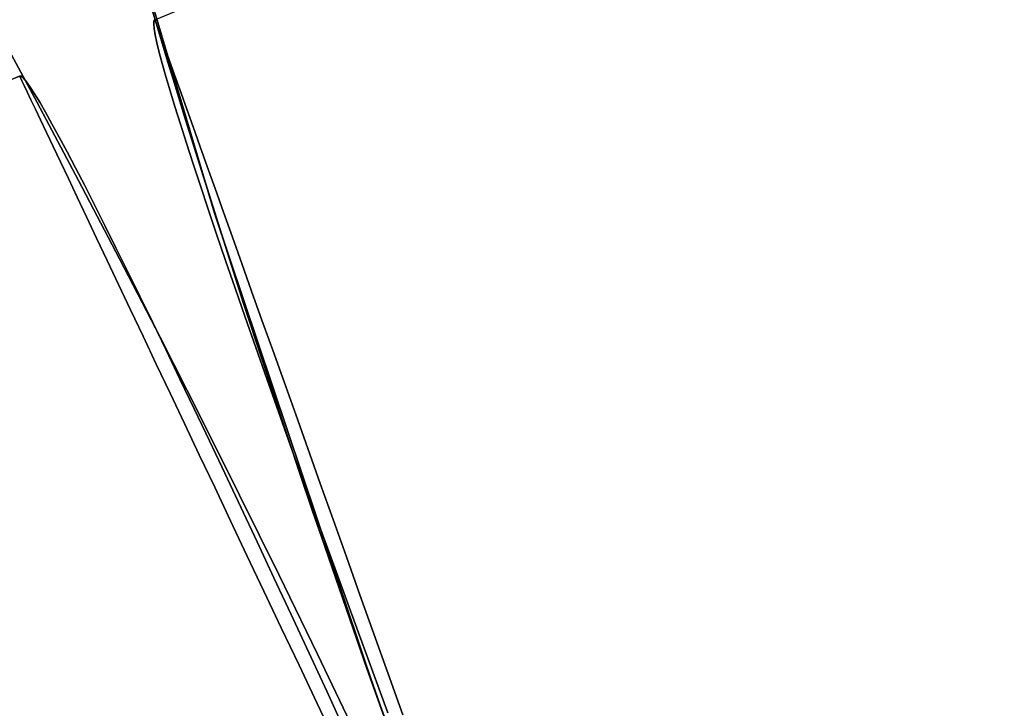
# Model space of a CAD drawing. Extents: x -3378 to 3007, y -425 to 173.
# Tile 296 of 396: x 1526.659 to 1527.671, y -272.627 to -271.919. Entities that reach past the tile are written whole.
import ezdxf

# ---------------------------------------------------------------- set-up
doc = ezdxf.new("R2010")
doc.units = 0
doc.layers.add('PREDEFINITO', color=7, linetype='CONTINUOUS')

msp = doc.modelspace()

# ---------------------------------------------------------------- linework, layer by layer
at = {"layer": 'PREDEFINITO'}
for p, q in [((1526.7978, -271.9191, 2795.6246), (1559.0641, -258.554, 2795.6246)), ((1526.7115, -271.6214, 2115), (1526.8591, -272.1178, 2115)), ((1526.8591, -272.1178, 2590), (1526.7115, -271.6214, 2590)), ((1526.7115, -271.6214, 2352.5), (1526.8591, -272.1178, 2352.5)), ((1526.7423, -271.7303, 3064.9038), (1526.8109, -271.9623, 3064.9292)), ((1526.7723, -271.8335, 2564.2424), (1526.8292, -272.0221, 2564.2052)), ((1526.8292, -272.0221, 2579.9609), (1526.7723, -271.8335, 2579.9237)), ((1526.7723, -271.8335, 2140.1594), (1526.8292, -272.0221, 2140.1222)), ((1526.8292, -272.0221, 2155.8778), (1526.7723, -271.8335, 2155.8406)), ((1526.7723, -271.8335, 2988.3255), (1526.8292, -272.0221, 2988.2883)), ((1526.8292, -272.0221, 3004.044), (1526.7723, -271.8335, 3004.0068)), ((1526.7969, -271.9205, 2125.0524), (1526.7967, -271.9235, 2125.1047)), ((1526.7967, -271.9235, 2124.8953), (1526.7969, -271.9205, 2124.9476)), ((1526.7967, -271.9235, 2125.1047), (1526.7971, -271.9283, 2125.1568)), ((1526.7971, -271.9283, 2124.8432), (1526.7967, -271.9235, 2124.8953)), ((1526.7978, -271.9191, 2125), (1526.7969, -271.9205, 2125.0524)), ((1526.7969, -271.9205, 2124.9476), (1526.7978, -271.9191, 2125)), ((1526.7985, -271.921, 2348.4638), (1526.7979, -271.9193, 2348.5156)), ((1526.7979, -271.9193, 2348.5156), (1526.7979, -271.9193, 2348.5674)), ((1526.7979, -271.9193, 2348.5674), (1526.7985, -271.921, 2348.6192)), ((1526.7985, -271.921, 2795.7023), (1526.7979, -271.9193, 2795.6505)), ((1526.7979, -271.9193, 2795.6505), (1526.7979, -271.9193, 2795.5987)), ((1526.7979, -271.9193, 2795.5987), (1526.7985, -271.921, 2795.5469)), ((1526.7997, -271.9244, 2348.4121), (1526.7985, -271.921, 2348.4638)), ((1526.7985, -271.921, 2348.6192), (1526.7997, -271.9244, 2348.6709)), ((1526.7997, -271.9244, 2795.754), (1526.7985, -271.921, 2795.7023)), ((1526.7985, -271.921, 2795.5469), (1526.7997, -271.9244, 2795.4952)), ((1526.8015, -271.9294, 2348.3606), (1526.7997, -271.9244, 2348.4121)), ((1526.7997, -271.9244, 2348.6709), (1526.8015, -271.9294, 2348.7225)), ((1526.8015, -271.9294, 2795.8056), (1526.7997, -271.9244, 2795.754)), ((1526.7997, -271.9244, 2795.4952), (1526.8015, -271.9294, 2795.4437)), ((1526.7971, -271.9283, 2125.1568), (1526.7982, -271.9348, 2125.2088)), ((1526.7982, -271.9348, 2124.7912), (1526.7971, -271.9283, 2124.8432)), ((1526.8039, -271.9362, 2348.3093), (1526.8015, -271.9294, 2348.3606)), ((1526.8015, -271.9294, 2348.7225), (1526.8039, -271.9362, 2348.7738)), ((1526.8039, -271.9362, 2795.8569), (1526.8015, -271.9294, 2795.8056)), ((1526.8015, -271.9294, 2795.4437), (1526.8039, -271.9362, 2795.3923)), ((1526.7982, -271.9348, 2125.2088), (1526.8, -271.9429, 2125.2605)), ((1526.8, -271.9429, 2124.7395), (1526.7982, -271.9348, 2124.7912)), ((1526.8, -271.9429, 2125.2605), (1526.8024, -271.9527, 2125.3119)), ((1526.8024, -271.9527, 2124.6881), (1526.8, -271.9429, 2124.7395)), ((1526.8069, -271.9445, 2348.2582), (1526.8039, -271.9362, 2348.3093)), ((1526.8039, -271.9362, 2348.7738), (1526.8069, -271.9445, 2348.8249)), ((1526.8069, -271.9445, 2795.9079), (1526.8039, -271.9362, 2795.8569)), ((1526.8039, -271.9362, 2795.3923), (1526.8069, -271.9445, 2795.3413)), ((1526.8105, -271.9546, 2348.2075), (1526.8069, -271.9445, 2348.2582)), ((1526.8069, -271.9445, 2348.8249), (1526.8105, -271.9546, 2348.8756)), ((1526.8105, -271.9546, 2795.9586), (1526.8069, -271.9445, 2795.9079)), ((1526.8069, -271.9445, 2795.3413), (1526.8105, -271.9546, 2795.2906)), ((1526.8024, -271.9527, 2125.3119), (1526.8054, -271.9642, 2125.3629)), ((1526.8054, -271.9642, 2124.6371), (1526.8024, -271.9527, 2124.6881)), ((1526.8146, -271.9663, 2348.1572), (1526.8105, -271.9546, 2348.2075)), ((1526.8105, -271.9546, 2348.8756), (1526.8146, -271.9663, 2348.9259)), ((1526.8146, -271.9663, 2796.009), (1526.8105, -271.9546, 2795.9586)), ((1526.8105, -271.9546, 2795.2906), (1526.8146, -271.9663, 2795.2402)), ((1526.8054, -271.9642, 2125.3629), (1526.8091, -271.9774, 2125.4135)), ((1526.8091, -271.9774, 2124.5865), (1526.8054, -271.9642, 2124.6371)), ((1526.8109, -271.9623, 3064.9292), (1526.8834, -272.1936, 3064.9508)), ((1526.8194, -271.9796, 2348.1073), (1526.8146, -271.9663, 2348.1572)), ((1526.8146, -271.9663, 2348.9259), (1526.8194, -271.9796, 2348.9758)), ((1526.8194, -271.9796, 2796.0588), (1526.8146, -271.9663, 2796.009)), ((1526.8146, -271.9663, 2795.2402), (1526.8194, -271.9796, 2795.1904)), ((1512.8701, -277.6884, 2061.4585), (1526.6588, -271.977, 2061.4585)), ((1512.8701, -277.6884, 1837.9169), (1526.6588, -271.977, 1837.9169)), ((1512.8701, -277.6884, 1614.3754), (1526.6588, -271.977, 1614.3754)), ((1526.6588, -271.977, 1390.8339), (1512.8701, -277.6884, 1390.8339)), ((1526.6588, -271.977, 2061.4585), (1526.6604, -271.9773, 2061.5108)), ((1526.6604, -271.9773, 2061.4061), (1526.6588, -271.977, 2061.4585)), ((1526.6588, -271.977, 1837.9169), (1526.6604, -271.9773, 1837.9693)), ((1526.6604, -271.9773, 1837.8646), (1526.6588, -271.977, 1837.9169)), ((1526.6588, -271.977, 1614.3754), (1526.6604, -271.9773, 1614.323)), ((1526.6604, -271.9773, 1614.4278), (1526.6588, -271.977, 1614.3754)), ((1526.6597, -271.9788, 2284.9223), (1526.6589, -271.9772, 2284.9741)), ((1526.6589, -271.9772, 2284.9741), (1526.6589, -271.9772, 2285.0259)), ((1526.6589, -271.9772, 2285.0259), (1526.6597, -271.9788, 2285.0777)), ((1526.6597, -271.9788, 1390.9116), (1526.6589, -271.9772, 1390.8598)), ((1526.6589, -271.9772, 1390.8598), (1526.6589, -271.9772, 1390.8079)), ((1526.6589, -271.9772, 1390.8079), (1526.6597, -271.9788, 1390.7562)), ((1526.6612, -271.982, 2284.8706), (1526.6597, -271.9788, 2284.9223)), ((1526.6597, -271.9788, 2285.0777), (1526.6612, -271.982, 2285.1294)), ((1526.6612, -271.982, 1390.9633), (1526.6597, -271.9788, 1390.9116)), ((1526.6597, -271.9788, 1390.7562), (1526.6612, -271.982, 1390.7045)), ((1526.6604, -271.9773, 2061.5108), (1526.6628, -271.9793, 2061.5631)), ((1526.6628, -271.9793, 2061.3538), (1526.6604, -271.9773, 2061.4061)), ((1526.6604, -271.9773, 1837.9693), (1526.6628, -271.9793, 1838.0216)), ((1526.6628, -271.9793, 1837.8123), (1526.6604, -271.9773, 1837.8646)), ((1526.6604, -271.9773, 1614.323), (1526.6628, -271.9793, 1614.2707)), ((1526.6628, -271.9793, 1614.48), (1526.6604, -271.9773, 1614.4278)), ((1526.6635, -271.9869, 2284.8191), (1526.6612, -271.982, 2284.8706)), ((1526.6612, -271.982, 2285.1294), (1526.6635, -271.9869, 2285.1809)), ((1526.6635, -271.9869, 1391.0148), (1526.6612, -271.982, 1390.9633)), ((1526.6612, -271.982, 1390.7045), (1526.6635, -271.9869, 1390.6529)), ((1526.6628, -271.9793, 2061.5631), (1526.6658, -271.983, 2061.6153)), ((1526.6658, -271.983, 2061.3016), (1526.6628, -271.9793, 2061.3538)), ((1526.6628, -271.9793, 1838.0216), (1526.6658, -271.983, 1838.0737)), ((1526.6658, -271.983, 1837.7601), (1526.6628, -271.9793, 1837.8123)), ((1526.6628, -271.9793, 1614.2707), (1526.6658, -271.983, 1614.2186)), ((1526.6658, -271.983, 1614.5322), (1526.6628, -271.9793, 1614.48)), ((1526.6658, -271.983, 2061.6153), (1526.6696, -271.9883, 2061.6673)), ((1526.6696, -271.9883, 2061.2497), (1526.6658, -271.983, 2061.3016)), ((1526.6658, -271.983, 1838.0737), (1526.6696, -271.9883, 1838.1257)), ((1526.6696, -271.9883, 1837.7081), (1526.6658, -271.983, 1837.7601)), ((1526.6658, -271.983, 1614.2186), (1526.6696, -271.9883, 1614.1666)), ((1526.6696, -271.9883, 1614.5842), (1526.6658, -271.983, 1614.5322)), ((1526.8091, -271.9774, 2125.4135), (1526.8135, -271.9921, 2125.4636)), ((1526.8135, -271.9921, 2124.5364), (1526.8091, -271.9774, 2124.5865)), ((1526.8247, -271.9945, 2348.058), (1526.8194, -271.9796, 2348.1073)), ((1526.8194, -271.9796, 2348.9758), (1526.8247, -271.9945, 2349.0251)), ((1526.8247, -271.9945, 2796.1082), (1526.8194, -271.9796, 2796.0588)), ((1526.8194, -271.9796, 2795.1904), (1526.8247, -271.9945, 2795.1411)), ((1526.6666, -271.9933, 2284.7677), (1526.6635, -271.9869, 2284.8191)), ((1526.6635, -271.9869, 2285.1809), (1526.6666, -271.9933, 2285.2323)), ((1526.6666, -271.9933, 1391.0661), (1526.6635, -271.9869, 1391.0148)), ((1526.6635, -271.9869, 1390.6529), (1526.6666, -271.9933, 1390.6016)), ((1526.6704, -272.0014, 2284.7167), (1526.6666, -271.9933, 2284.7677)), ((1526.6666, -271.9933, 2285.2323), (1526.6704, -272.0014, 2285.2833)), ((1526.6704, -272.0014, 1391.1172), (1526.6666, -271.9933, 1391.0661)), ((1526.6666, -271.9933, 1390.6016), (1526.6704, -272.0014, 1390.5505)), ((1526.6696, -271.9883, 2061.6673), (1526.6741, -271.9953, 2061.719)), ((1526.6741, -271.9953, 2061.198), (1526.6696, -271.9883, 2061.2497)), ((1526.6696, -271.9883, 1838.1257), (1526.6741, -271.9953, 1838.1774)), ((1526.6741, -271.9953, 1837.6564), (1526.6696, -271.9883, 1837.7081)), ((1526.6696, -271.9883, 1614.1666), (1526.6741, -271.9953, 1614.1149)), ((1526.6741, -271.9953, 1614.6359), (1526.6696, -271.9883, 1614.5842)), ((1526.6741, -271.9953, 2061.719), (1526.6794, -272.004, 2061.7704)), ((1526.6794, -272.004, 2061.1466), (1526.6741, -271.9953, 2061.198)), ((1526.6741, -271.9953, 1838.1774), (1526.6794, -272.004, 1838.2288)), ((1526.6794, -272.004, 1837.605), (1526.6741, -271.9953, 1837.6564)), ((1526.6741, -271.9953, 1614.1149), (1526.6794, -272.004, 1614.0635)), ((1526.6794, -272.004, 1614.6873), (1526.6741, -271.9953, 1614.6359)), ((1526.8135, -271.9921, 2125.4636), (1526.8184, -272.0085, 2125.5131)), ((1526.8184, -272.0085, 2124.4869), (1526.8135, -271.9921, 2124.5364)), ((1526.8306, -272.0111, 2348.0092), (1526.8247, -271.9945, 2348.058)), ((1526.8247, -271.9945, 2349.0251), (1526.8306, -272.0111, 2349.0738)), ((1526.8306, -272.0111, 2796.1569), (1526.8247, -271.9945, 2796.1082)), ((1526.8247, -271.9945, 2795.1411), (1526.8306, -272.0111, 2795.0923)), ((1526.675, -272.011, 2284.666), (1526.6704, -272.0014, 2284.7167)), ((1526.6704, -272.0014, 2285.2833), (1526.675, -272.011, 2285.334)), ((1526.675, -272.011, 1391.1679), (1526.6704, -272.0014, 1391.1172)), ((1526.6704, -272.0014, 1390.5505), (1526.675, -272.011, 1390.4998)), ((1526.6794, -272.004, 2061.7704), (1526.6854, -272.0142, 2061.8214)), ((1526.6854, -272.0142, 2061.0955), (1526.6794, -272.004, 2061.1466)), ((1526.6794, -272.004, 1838.2288), (1526.6854, -272.0142, 1838.2799)), ((1526.6854, -272.0142, 1837.554), (1526.6794, -272.004, 1837.605)), ((1526.6794, -272.004, 1614.0635), (1526.6854, -272.0142, 1614.0125)), ((1526.6854, -272.0142, 1614.7383), (1526.6794, -272.004, 1614.6873)), ((1526.6803, -272.0222, 2284.6156), (1526.675, -272.011, 2284.666)), ((1526.675, -272.011, 2285.334), (1526.6803, -272.0222, 2285.3844)), ((1526.6803, -272.0222, 1391.2182), (1526.675, -272.011, 1391.1679)), ((1526.675, -272.011, 1390.4998), (1526.6803, -272.0222, 1390.4495)), ((1526.6854, -272.0142, 2061.8214), (1526.692, -272.0261, 2061.872)), ((1526.692, -272.0261, 2061.045), (1526.6854, -272.0142, 2061.0955)), ((1526.6854, -272.0142, 1838.2799), (1526.692, -272.0261, 1838.3304)), ((1526.692, -272.0261, 1837.5034), (1526.6854, -272.0142, 1837.554)), ((1526.6854, -272.0142, 1614.0125), (1526.692, -272.0261, 1613.9619)), ((1526.692, -272.0261, 1614.7889), (1526.6854, -272.0142, 1614.7383)), ((1526.8184, -272.0085, 2125.5131), (1526.824, -272.0265, 2125.562)), ((1526.824, -272.0265, 2124.4381), (1526.8184, -272.0085, 2124.4869)), ((1526.8371, -272.0292, 2347.9611), (1526.8306, -272.0111, 2348.0092)), ((1526.8306, -272.0111, 2349.0738), (1526.8371, -272.0292, 2349.122)), ((1526.8371, -272.0292, 2796.205), (1526.8306, -272.0111, 2796.1569)), ((1526.8306, -272.0111, 2795.0923), (1526.8371, -272.0292, 2795.0442)), ((1526.6864, -272.035, 2284.5658), (1526.6803, -272.0222, 2284.6156)), ((1526.6803, -272.0222, 2285.3844), (1526.6864, -272.035, 2285.4342)), ((1526.6864, -272.035, 1391.2681), (1526.6803, -272.0222, 1391.2182)), ((1526.6803, -272.0222, 1390.4495), (1526.6864, -272.035, 1390.3996)), ((1526.8292, -272.0221, 2564.2052), (1526.8889, -272.2107, 2564.1729)), ((1526.8889, -272.2107, 2579.9932), (1526.8292, -272.0221, 2579.9609)), ((1526.8292, -272.0221, 2140.1222), (1526.8889, -272.2107, 2140.0899)), ((1526.8889, -272.2107, 2155.9101), (1526.8292, -272.0221, 2155.8778)), ((1526.8292, -272.0221, 2988.2883), (1526.8889, -272.2107, 2988.256)), ((1526.8889, -272.2107, 3004.0763), (1526.8292, -272.0221, 3004.044)), ((1526.6931, -272.0493, 2284.5164), (1526.6864, -272.035, 2284.5658)), ((1526.6864, -272.035, 2285.4342), (1526.6931, -272.0493, 2285.4836)), ((1526.6931, -272.0493, 1391.3174), (1526.6864, -272.035, 1391.2681)), ((1526.6864, -272.035, 1390.3996), (1526.6931, -272.0493, 1390.3503)), ((1526.692, -272.0261, 2061.872), (1526.6994, -272.0397, 2061.922)), ((1526.6994, -272.0397, 2060.9949), (1526.692, -272.0261, 2061.045)), ((1526.692, -272.0261, 1838.3304), (1526.6994, -272.0397, 1838.3805)), ((1526.6994, -272.0397, 1837.4534), (1526.692, -272.0261, 1837.5034)), ((1526.692, -272.0261, 1613.9619), (1526.6994, -272.0397, 1613.9118)), ((1526.6994, -272.0397, 1614.839), (1526.692, -272.0261, 1614.7889)), ((1526.824, -272.0265, 2125.562), (1526.8303, -272.0461, 2125.6101)), ((1526.8303, -272.0461, 2124.3899), (1526.824, -272.0265, 2124.4381)), ((1526.8441, -272.0488, 2347.9137), (1526.8371, -272.0292, 2347.9611)), ((1526.8371, -272.0292, 2349.122), (1526.8441, -272.0488, 2349.1694)), ((1526.8441, -272.0488, 2796.2525), (1526.8371, -272.0292, 2796.205)), ((1526.8371, -272.0292, 2795.0442), (1526.8441, -272.0488, 2794.9967)), ((1526.6994, -272.0397, 2061.922), (1526.7075, -272.0548, 2061.9715)), ((1526.7075, -272.0548, 2060.9454), (1526.6994, -272.0397, 2060.9949)), ((1526.6994, -272.0397, 1838.3805), (1526.7075, -272.0548, 1838.43)), ((1526.7075, -272.0548, 1837.4039), (1526.6994, -272.0397, 1837.4534)), ((1526.6994, -272.0397, 1613.9118), (1526.7075, -272.0548, 1613.8623)), ((1526.7075, -272.0548, 1614.8885), (1526.6994, -272.0397, 1614.839)), ((1526.8303, -272.0461, 2125.6101), (1526.8371, -272.0672, 2125.6576)), ((1526.8371, -272.0672, 2124.3424), (1526.8303, -272.0461, 2124.3899)), ((1526.7007, -272.0652, 2284.4677), (1526.6931, -272.0493, 2284.5164)), ((1526.6931, -272.0493, 2285.4836), (1526.7007, -272.0652, 2285.5323)), ((1526.7007, -272.0652, 1391.3662), (1526.6931, -272.0493, 1391.3174)), ((1526.6931, -272.0493, 1390.3503), (1526.7007, -272.0652, 1390.3015)), ((1526.7075, -272.0548, 2061.9715), (1526.7162, -272.0714, 2062.0204)), ((1526.7162, -272.0714, 2060.8965), (1526.7075, -272.0548, 2060.9454)), ((1526.7075, -272.0548, 1838.43), (1526.7162, -272.0714, 1838.4789)), ((1526.7162, -272.0714, 1837.355), (1526.7075, -272.0548, 1837.4039)), ((1526.7075, -272.0548, 1613.8623), (1526.7162, -272.0714, 1613.8134)), ((1526.7162, -272.0714, 1614.9373), (1526.7075, -272.0548, 1614.8885)), ((1526.8516, -272.07, 2347.867), (1526.8441, -272.0488, 2347.9137)), ((1526.8441, -272.0488, 2349.1694), (1526.8516, -272.07, 2349.2161)), ((1526.8516, -272.07, 2796.2992), (1526.8441, -272.0488, 2796.2525)), ((1526.8441, -272.0488, 2794.9967), (1526.8516, -272.07, 2794.9501)), ((1526.7089, -272.0825, 2284.4196), (1526.7007, -272.0652, 2284.4677)), ((1526.7007, -272.0652, 2285.5323), (1526.7089, -272.0825, 2285.5804)), ((1526.7089, -272.0825, 1391.4143), (1526.7007, -272.0652, 1391.3662)), ((1526.7007, -272.0652, 1390.3015), (1526.7089, -272.0825, 1390.2534)), ((1526.7162, -272.0714, 2062.0204), (1526.7257, -272.0897, 2062.0686)), ((1526.7257, -272.0897, 2060.8483), (1526.7162, -272.0714, 2060.8965)), ((1526.7162, -272.0714, 1838.4789), (1526.7257, -272.0897, 1838.5271)), ((1526.7257, -272.0897, 1837.3068), (1526.7162, -272.0714, 1837.355)), ((1526.7162, -272.0714, 1613.8134), (1526.7257, -272.0897, 1613.7653)), ((1526.7257, -272.0897, 1614.9855), (1526.7162, -272.0714, 1614.9373)), ((1526.8371, -272.0672, 2125.6576), (1526.8446, -272.0898, 2125.7042)), ((1526.8446, -272.0898, 2124.2958), (1526.8371, -272.0672, 2124.3424)), ((1526.8597, -272.0927, 2347.8211), (1526.8516, -272.07, 2347.867)), ((1526.8516, -272.07, 2349.2161), (1526.8597, -272.0927, 2349.262)), ((1526.8597, -272.0927, 2796.345), (1526.8516, -272.07, 2796.2992)), ((1526.8516, -272.07, 2794.9501), (1526.8597, -272.0927, 2794.9042)), ((1526.7178, -272.1014, 2284.3721), (1526.7089, -272.0825, 2284.4196)), ((1526.7089, -272.0825, 2285.5804), (1526.7178, -272.1014, 2285.6279)), ((1526.7178, -272.1014, 1391.4617), (1526.7089, -272.0825, 1391.4143)), ((1526.7089, -272.0825, 1390.2534), (1526.7178, -272.1014, 1390.206)), ((1526.7257, -272.0897, 2062.0686), (1526.7357, -272.1095, 2062.1161)), ((1526.7357, -272.1095, 2060.8009), (1526.7257, -272.0897, 2060.8483)), ((1526.7257, -272.0897, 1838.5271), (1526.7357, -272.1095, 1838.5745)), ((1526.7357, -272.1095, 1837.2593), (1526.7257, -272.0897, 1837.3068)), ((1526.7257, -272.0897, 1613.7653), (1526.7357, -272.1095, 1613.7178)), ((1526.7357, -272.1095, 1615.033), (1526.7257, -272.0897, 1614.9855)), ((1526.8446, -272.0898, 2125.7042), (1526.8527, -272.1139, 2125.75)), ((1526.8527, -272.1139, 2124.25), (1526.8446, -272.0898, 2124.2958)), ((1526.8684, -272.1169, 2347.7761), (1526.8597, -272.0927, 2347.8211)), ((1526.8597, -272.0927, 2349.262), (1526.8684, -272.1169, 2349.307)), ((1526.8684, -272.1169, 2796.3901), (1526.8597, -272.0927, 2796.345)), ((1526.8597, -272.0927, 2794.9042), (1526.8684, -272.1169, 2794.8592)), ((1526.7275, -272.1217, 2284.3254), (1526.7178, -272.1014, 2284.3721)), ((1526.7178, -272.1014, 2285.6279), (1526.7275, -272.1217, 2285.6746)), ((1526.7275, -272.1217, 1391.5084), (1526.7178, -272.1014, 1391.4617)), ((1526.7178, -272.1014, 1390.206), (1526.7275, -272.1217, 1390.1593)), ((1526.7357, -272.1095, 2062.1161), (1526.7465, -272.1307, 2062.1627)), ((1526.7465, -272.1307, 2060.7542), (1526.7357, -272.1095, 2060.8009)), ((1526.7357, -272.1095, 1838.5745), (1526.7465, -272.1307, 1838.6212)), ((1526.7465, -272.1307, 1837.2127), (1526.7357, -272.1095, 1837.2593)), ((1526.7357, -272.1095, 1613.7178), (1526.7465, -272.1307, 1613.6712)), ((1526.7465, -272.1307, 1615.0796), (1526.7357, -272.1095, 1615.033)), ((1526.8527, -272.1139, 2125.75), (1526.8613, -272.1395, 2125.7949)), ((1526.8613, -272.1395, 2124.2051), (1526.8527, -272.1139, 2124.25)), ((1526.8775, -272.1425, 2347.732), (1526.8684, -272.1169, 2347.7761)), ((1526.8684, -272.1169, 2349.307), (1526.8775, -272.1425, 2349.3511)), ((1526.8775, -272.1425, 2796.4342), (1526.8684, -272.1169, 2796.3901)), ((1526.8684, -272.1169, 2794.8592), (1526.8775, -272.1425, 2794.8151)), ((1526.7378, -272.1435, 2284.2796), (1526.7275, -272.1217, 2284.3254)), ((1526.7275, -272.1217, 2285.6746), (1526.7378, -272.1435, 2285.7204)), ((1526.7378, -272.1435, 1391.5543), (1526.7275, -272.1217, 1391.5084)), ((1526.7275, -272.1217, 1390.1593), (1526.7378, -272.1435, 1390.1134)), ((1526.8591, -272.1178, 2115), (1527.0238, -272.6087, 2115)), ((1527.0238, -272.6087, 2590), (1526.8591, -272.1178, 2590)), ((1526.8591, -272.1178, 2352.5), (1527.0238, -272.6087, 2352.5)), ((1526.7465, -272.1307, 2062.1627), (1526.7578, -272.1535, 2062.2085)), ((1526.7578, -272.1535, 2060.7084), (1526.7465, -272.1307, 2060.7542)), ((1526.7465, -272.1307, 1838.6212), (1526.7578, -272.1535, 1838.667)), ((1526.7578, -272.1535, 1837.1669), (1526.7465, -272.1307, 1837.2127)), ((1526.7465, -272.1307, 1613.6712), (1526.7578, -272.1535, 1613.6254)), ((1526.7578, -272.1535, 1615.1254), (1526.7465, -272.1307, 1615.0796)), ((1526.7488, -272.1667, 2284.2345), (1526.7378, -272.1435, 2284.2796)), ((1526.7378, -272.1435, 2285.7204), (1526.7488, -272.1667, 2285.7655)), ((1526.7488, -272.1667, 1391.5993), (1526.7378, -272.1435, 1391.5543)), ((1526.7378, -272.1435, 1390.1134), (1526.7488, -272.1667, 1390.0684)), ((1526.8613, -272.1395, 2125.7949), (1526.8705, -272.1666, 2125.8388)), ((1526.8705, -272.1666, 2124.1612), (1526.8613, -272.1395, 2124.2051)), ((1526.8871, -272.1696, 2347.6888), (1526.8775, -272.1425, 2347.732)), ((1526.8775, -272.1425, 2349.3511), (1526.8871, -272.1696, 2349.3942)), ((1526.8871, -272.1696, 2796.4773), (1526.8775, -272.1425, 2796.4342)), ((1526.8775, -272.1425, 2794.8151), (1526.8871, -272.1696, 2794.7719)), ((1526.7578, -272.1535, 2062.2085), (1526.7698, -272.1777, 2062.2534)), ((1526.7698, -272.1777, 2060.6636), (1526.7578, -272.1535, 2060.7084)), ((1526.7578, -272.1535, 1838.667), (1526.7698, -272.1777, 1838.7118)), ((1526.7698, -272.1777, 1837.122), (1526.7578, -272.1535, 1837.1669)), ((1526.7578, -272.1535, 1613.6254), (1526.7698, -272.1777, 1613.5805)), ((1526.7698, -272.1777, 1615.1703), (1526.7578, -272.1535, 1615.1254)), ((1526.7605, -272.1913, 2284.1904), (1526.7488, -272.1667, 2284.2345)), ((1526.7488, -272.1667, 2285.7655), (1526.7605, -272.1913, 2285.8096)), ((1526.7605, -272.1913, 1391.6434), (1526.7488, -272.1667, 1391.5993)), ((1526.7488, -272.1667, 1390.0684), (1526.7605, -272.1913, 1390.0243)), ((1526.8705, -272.1666, 2125.8388), (1526.8803, -272.195, 2125.8817)), ((1526.8803, -272.195, 2124.1183), (1526.8705, -272.1666, 2124.1612)), ((1526.8973, -272.198, 2347.6467), (1526.8871, -272.1696, 2347.6888)), ((1526.8871, -272.1696, 2349.3942), (1526.8973, -272.198, 2349.4363)), ((1526.8973, -272.198, 2796.5194), (1526.8871, -272.1696, 2796.4773)), ((1526.8871, -272.1696, 2794.7719), (1526.8973, -272.198, 2794.7298)), ((1526.7698, -272.1777, 2062.2534), (1526.7824, -272.2034, 2062.2973)), ((1526.7824, -272.2034, 2060.6197), (1526.7698, -272.1777, 2060.6636)), ((1526.7698, -272.1777, 1838.7118), (1526.7824, -272.2034, 1838.7557)), ((1526.7824, -272.2034, 1837.0781), (1526.7698, -272.1777, 1837.122)), ((1526.7698, -272.1777, 1613.5805), (1526.7824, -272.2034, 1613.5366)), ((1526.7824, -272.2034, 1615.2142), (1526.7698, -272.1777, 1615.1703)), ((1526.7728, -272.2173, 2284.1473), (1526.7605, -272.1913, 2284.1904)), ((1526.7605, -272.1913, 2285.8096), (1526.7728, -272.2173, 2285.8527)), ((1526.7728, -272.2173, 1391.6866), (1526.7605, -272.1913, 1391.6434)), ((1526.7605, -272.1913, 1390.0243), (1526.7728, -272.2173, 1389.9812)), ((1526.8803, -272.195, 2125.8817), (1526.8907, -272.2248, 2125.9235)), ((1526.8907, -272.2248, 2124.0765), (1526.8803, -272.195, 2124.1183)), ((1526.8834, -272.1936, 3064.9508), (1526.9596, -272.4239, 3064.9685)), ((1526.7824, -272.2034, 2062.2973), (1526.7956, -272.2304, 2062.3402)), ((1526.7956, -272.2304, 2060.5768), (1526.7824, -272.2034, 2060.6197)), ((1526.7824, -272.2034, 1838.7557), (1526.7956, -272.2304, 1838.7986)), ((1526.7956, -272.2304, 1837.0352), (1526.7824, -272.2034, 1837.0781)), ((1526.7824, -272.2034, 1613.5366), (1526.7956, -272.2304, 1613.4937)), ((1526.7956, -272.2304, 1615.2571), (1526.7824, -272.2034, 1615.2142)), ((1526.9079, -272.2278, 2347.6057), (1526.8973, -272.198, 2347.6467)), ((1526.8973, -272.198, 2349.4363), (1526.9079, -272.2278, 2349.4774)), ((1526.9079, -272.2278, 2796.5605), (1526.8973, -272.198, 2796.5194)), ((1526.8973, -272.198, 2794.7298), (1526.9079, -272.2278, 2794.6887)), ((1526.7857, -272.2445, 2284.1052), (1526.7728, -272.2173, 2284.1473)), ((1526.7728, -272.2173, 2285.8527), (1526.7857, -272.2445, 2285.8948)), ((1526.7857, -272.2445, 1391.7287), (1526.7728, -272.2173, 1391.6866)), ((1526.7728, -272.2173, 1389.9812), (1526.7857, -272.2445, 1389.939)), ((1526.8889, -272.2107, 2564.1729), (1526.9512, -272.3989, 2564.1456)), ((1526.9512, -272.3989, 2580.0206), (1526.8889, -272.2107, 2579.9932)), ((1526.8889, -272.2107, 2140.0899), (1526.9512, -272.3989, 2140.0625)), ((1526.9512, -272.3989, 2155.9375), (1526.8889, -272.2107, 2155.9101)), ((1526.8889, -272.2107, 2988.256), (1526.9512, -272.3989, 2988.2286)), ((1526.9512, -272.3989, 3004.1037), (1526.8889, -272.2107, 3004.0763)), ((1526.8907, -272.2248, 2125.9235), (1526.9016, -272.256, 2125.9642)), ((1526.9016, -272.256, 2124.0358), (1526.8907, -272.2248, 2124.0765)), ((1526.919, -272.2589, 2347.5657), (1526.9079, -272.2278, 2347.6057)), ((1526.9079, -272.2278, 2349.4774), (1526.919, -272.2589, 2349.5173)), ((1526.919, -272.2589, 2796.6004), (1526.9079, -272.2278, 2796.5605)), ((1526.9079, -272.2278, 2794.6887), (1526.919, -272.2589, 2794.6488)), ((1526.7956, -272.2304, 2062.3402), (1526.8093, -272.2588, 2062.382)), ((1526.8093, -272.2588, 2060.535), (1526.7956, -272.2304, 2060.5768)), ((1526.7956, -272.2304, 1838.7986), (1526.8093, -272.2588, 1838.8404)), ((1526.8093, -272.2588, 1836.9934), (1526.7956, -272.2304, 1837.0352)), ((1526.7956, -272.2304, 1613.4937), (1526.8093, -272.2588, 1613.4519)), ((1526.8093, -272.2588, 1615.2989), (1526.7956, -272.2304, 1615.2571)), ((1526.7993, -272.2731, 2284.0641), (1526.7857, -272.2445, 2284.1052)), ((1526.7857, -272.2445, 2285.8948), (1526.7993, -272.2731, 2285.9359)), ((1526.7993, -272.2731, 1391.7697), (1526.7857, -272.2445, 1391.7287)), ((1526.7857, -272.2445, 1389.939), (1526.7993, -272.2731, 1389.898)), ((1526.9016, -272.256, 2125.9642), (1526.913, -272.2884, 2126.0037)), ((1526.913, -272.2884, 2123.9963), (1526.9016, -272.256, 2124.0358)), ((1526.8093, -272.2588, 2062.382), (1526.8236, -272.2886, 2062.4227)), ((1526.8236, -272.2886, 2060.4943), (1526.8093, -272.2588, 2060.535)), ((1526.8093, -272.2588, 1838.8404), (1526.8236, -272.2886, 1838.8811)), ((1526.8236, -272.2886, 1836.9527), (1526.8093, -272.2588, 1836.9934)), ((1526.8093, -272.2588, 1613.4519), (1526.8236, -272.2886, 1613.4112)), ((1526.8236, -272.2886, 1615.3396), (1526.8093, -272.2588, 1615.2989)), ((1526.9306, -272.2913, 2347.527), (1526.919, -272.2589, 2347.5657)), ((1526.919, -272.2589, 2349.5173), (1526.9306, -272.2913, 2349.5561)), ((1526.9306, -272.2913, 2796.6392), (1526.919, -272.2589, 2796.6004)), ((1526.919, -272.2589, 2794.6488), (1526.9306, -272.2913, 2794.61)), ((1526.8134, -272.303, 2284.0242), (1526.7993, -272.2731, 2284.0641)), ((1526.7993, -272.2731, 2285.9359), (1526.8134, -272.303, 2285.9758)), ((1526.8134, -272.303, 1391.8097), (1526.7993, -272.2731, 1391.7697)), ((1526.7993, -272.2731, 1389.898), (1526.8134, -272.303, 1389.8581)), ((1526.8236, -272.2886, 2062.4227), (1526.8385, -272.3196, 2062.4622)), ((1526.8385, -272.3196, 2060.4548), (1526.8236, -272.2886, 2060.4943)), ((1526.8236, -272.2886, 1838.8811), (1526.8385, -272.3196, 1838.9206)), ((1526.8385, -272.3196, 1836.9132), (1526.8236, -272.2886, 1836.9527)), ((1526.8236, -272.2886, 1613.4112), (1526.8385, -272.3196, 1613.3717)), ((1526.8385, -272.3196, 1615.3791), (1526.8236, -272.2886, 1615.3396)), ((1526.913, -272.2884, 2126.0037), (1526.925, -272.3221, 2126.042)), ((1526.925, -272.3221, 2123.958), (1526.913, -272.2884, 2123.9963)), ((1526.9426, -272.3249, 2347.4894), (1526.9306, -272.2913, 2347.527)), ((1526.9306, -272.2913, 2349.5561), (1526.9426, -272.3249, 2349.5937)), ((1526.9426, -272.3249, 2796.6767), (1526.9306, -272.2913, 2796.6392)), ((1526.9306, -272.2913, 2794.61), (1526.9426, -272.3249, 2794.5725)), ((1526.8282, -272.334, 2283.9854), (1526.8134, -272.303, 2284.0242)), ((1526.8134, -272.303, 2285.9758), (1526.8282, -272.334, 2286.0146)), ((1526.8282, -272.334, 1391.8484), (1526.8134, -272.303, 1391.8097)), ((1526.8134, -272.303, 1389.8581), (1526.8282, -272.334, 1389.8193)), ((1526.8385, -272.3196, 2062.4622), (1526.8539, -272.3519, 2062.5005)), ((1526.8539, -272.3519, 2060.4165), (1526.8385, -272.3196, 2060.4548)), ((1526.8385, -272.3196, 1838.9206), (1526.8539, -272.3519, 1838.9589)), ((1526.8539, -272.3519, 1836.8749), (1526.8385, -272.3196, 1836.9132)), ((1526.8385, -272.3196, 1613.3717), (1526.8539, -272.3519, 1613.3334)), ((1526.8539, -272.3519, 1615.4174), (1526.8385, -272.3196, 1615.3791)), ((1526.925, -272.3221, 2126.042), (1526.9374, -272.357, 2126.079)), ((1526.9374, -272.357, 2123.921), (1526.925, -272.3221, 2123.958)), ((1526.955, -272.3598, 2347.4531), (1526.9426, -272.3249, 2347.4894)), ((1526.9426, -272.3249, 2349.5937), (1526.955, -272.3598, 2349.63)), ((1526.955, -272.3598, 2796.713), (1526.9426, -272.3249, 2796.6767)), ((1526.9426, -272.3249, 2794.5725), (1526.955, -272.3598, 2794.5362)), ((1526.8434, -272.3663, 2283.9479), (1526.8282, -272.334, 2283.9854)), ((1526.8282, -272.334, 2286.0146), (1526.8434, -272.3663, 2286.0521)), ((1526.8434, -272.3663, 1391.886), (1526.8282, -272.334, 1391.8484)), ((1526.8282, -272.334, 1389.8193), (1526.8434, -272.3663, 1389.7817)), ((1526.8539, -272.3519, 2062.5005), (1526.8698, -272.3853, 2062.5375)), ((1526.8698, -272.3853, 2060.3795), (1526.8539, -272.3519, 2060.4165)), ((1526.8539, -272.3519, 1838.9589), (1526.8698, -272.3853, 1838.9959)), ((1526.8698, -272.3853, 1836.8379), (1526.8539, -272.3519, 1836.8749)), ((1526.8539, -272.3519, 1613.3334), (1526.8698, -272.3853, 1613.2964)), ((1526.8698, -272.3853, 1615.4544), (1526.8539, -272.3519, 1615.4174)), ((1526.9374, -272.357, 2126.079), (1526.9504, -272.3931, 2126.1147)), ((1526.9504, -272.3931, 2123.8853), (1526.9374, -272.357, 2123.921)), ((1526.9678, -272.3958, 2347.4181), (1526.955, -272.3598, 2347.4531)), ((1526.955, -272.3598, 2349.63), (1526.9678, -272.3958, 2349.665)), ((1526.9678, -272.3958, 2796.748), (1526.955, -272.3598, 2796.713)), ((1526.955, -272.3598, 2794.5362), (1526.9678, -272.3958, 2794.5012)), ((1526.8593, -272.3997, 2283.9116), (1526.8434, -272.3663, 2283.9479)), ((1526.8434, -272.3663, 2286.0521), (1526.8593, -272.3997, 2286.0884)), ((1526.8593, -272.3997, 1391.9223), (1526.8434, -272.3663, 1391.886)), ((1526.8434, -272.3663, 1389.7817), (1526.8593, -272.3997, 1389.7454)), ((1526.8698, -272.3853, 2062.5375), (1526.8861, -272.42, 2062.5732)), ((1526.8861, -272.42, 2060.3438), (1526.8698, -272.3853, 2060.3795)), ((1526.8698, -272.3853, 1838.9959), (1526.8861, -272.42, 1839.0316)), ((1526.8861, -272.42, 1836.8022), (1526.8698, -272.3853, 1836.8379)), ((1526.8698, -272.3853, 1613.2964), (1526.8861, -272.42, 1613.2607)), ((1526.8861, -272.42, 1615.4901), (1526.8698, -272.3853, 1615.4544)), ((1526.8757, -272.4342, 2283.8766), (1526.8593, -272.3997, 2283.9116)), ((1526.8593, -272.3997, 2286.0884), (1526.8757, -272.4342, 2286.1234)), ((1526.8757, -272.4342, 1391.9573), (1526.8593, -272.3997, 1391.9223)), ((1526.8593, -272.3997, 1389.7454), (1526.8757, -272.4342, 1389.7104)), ((1526.9504, -272.3931, 2126.1147), (1526.9638, -272.4303, 2126.1491)), ((1526.9638, -272.4303, 2123.8509), (1526.9504, -272.3931, 2123.8853)), ((1526.9512, -272.3989, 2564.1456), (1527.0161, -272.5869, 2564.1231)), ((1527.0161, -272.5869, 2580.043), (1526.9512, -272.3989, 2580.0206)), ((1526.9512, -272.3989, 2140.0625), (1527.0161, -272.5869, 2140.04)), ((1527.0161, -272.5869, 2155.96), (1526.9512, -272.3989, 2155.9375)), ((1526.9512, -272.3989, 2988.2286), (1527.0161, -272.5869, 2988.2062)), ((1527.0161, -272.5869, 3004.1261), (1526.9512, -272.3989, 3004.1037)), ((1526.9811, -272.4329, 2347.3844), (1526.9678, -272.3958, 2347.4181)), ((1526.9678, -272.3958, 2349.665), (1526.9811, -272.4329, 2349.6986)), ((1526.9811, -272.4329, 2796.7817), (1526.9678, -272.3958, 2796.748)), ((1526.9678, -272.3958, 2794.5012), (1526.9811, -272.4329, 2794.4675)), ((1526.8861, -272.42, 2062.5732), (1526.9029, -272.4558, 2062.6075)), ((1526.9029, -272.4558, 2060.3094), (1526.8861, -272.42, 2060.3438)), ((1526.8861, -272.42, 1839.0316), (1526.9029, -272.4558, 1839.066)), ((1526.9029, -272.4558, 1836.7679), (1526.8861, -272.42, 1836.8022)), ((1526.8861, -272.42, 1613.2607), (1526.9029, -272.4558, 1613.2263)), ((1526.9029, -272.4558, 1615.5244), (1526.8861, -272.42, 1615.4901)), ((1526.9596, -272.4239, 3064.9685), (1527.0397, -272.6532, 3064.9823)), ((1526.9638, -272.4303, 2126.1491), (1526.9777, -272.4686, 2126.182)), ((1526.9777, -272.4686, 2123.818), (1526.9638, -272.4303, 2123.8509)), ((1526.8925, -272.4698, 2283.8429), (1526.8757, -272.4342, 2283.8766)), ((1526.8757, -272.4342, 2286.1234), (1526.8925, -272.4698, 2286.1571)), ((1526.8925, -272.4698, 1391.991), (1526.8757, -272.4342, 1391.9573)), ((1526.8757, -272.4342, 1389.7104), (1526.8925, -272.4698, 1389.6768)), ((1526.9947, -272.4711, 2347.3522), (1526.9811, -272.4329, 2347.3844)), ((1526.9811, -272.4329, 2349.6986), (1526.9947, -272.4711, 2349.7309)), ((1526.9947, -272.4711, 2796.814), (1526.9811, -272.4329, 2796.7817)), ((1526.9811, -272.4329, 2794.4675), (1526.9947, -272.4711, 2794.4352)), ((1526.9029, -272.4558, 2062.6075), (1526.9202, -272.4927, 2062.6405)), ((1526.9202, -272.4927, 2060.2765), (1526.9029, -272.4558, 2060.3094)), ((1526.9029, -272.4558, 1839.066), (1526.9202, -272.4927, 1839.0989)), ((1526.9202, -272.4927, 1836.7349), (1526.9029, -272.4558, 1836.7679)), ((1526.9029, -272.4558, 1613.2263), (1526.9202, -272.4927, 1613.1934)), ((1526.9202, -272.4927, 1615.5574), (1526.9029, -272.4558, 1615.5244)), ((1526.9099, -272.5065, 2283.8106), (1526.8925, -272.4698, 2283.8429)), ((1526.8925, -272.4698, 2286.1571), (1526.9099, -272.5065, 2286.1894)), ((1526.9099, -272.5065, 1392.0232), (1526.8925, -272.4698, 1391.991)), ((1526.8925, -272.4698, 1389.6768), (1526.9099, -272.5065, 1389.6445)), ((1526.9777, -272.4686, 2126.182), (1526.992, -272.5079, 2126.2135)), ((1526.992, -272.5079, 2123.7865), (1526.9777, -272.4686, 2123.818)), ((1527.0087, -272.5103, 2347.3213), (1526.9947, -272.4711, 2347.3522)), ((1526.9947, -272.4711, 2349.7309), (1527.0087, -272.5103, 2349.7618)), ((1527.0087, -272.5103, 2796.8449), (1526.9947, -272.4711, 2796.814)), ((1526.9947, -272.4711, 2794.4352), (1527.0087, -272.5103, 2794.4044)), ((1526.9202, -272.4927, 2062.6405), (1526.9379, -272.5306, 2062.672)), ((1526.9379, -272.5306, 2060.245), (1526.9202, -272.4927, 2060.2765)), ((1526.9202, -272.4927, 1839.0989), (1526.9379, -272.5306, 1839.1304)), ((1526.9379, -272.5306, 1836.7034), (1526.9202, -272.4927, 1836.7349)), ((1526.9202, -272.4927, 1613.1934), (1526.9379, -272.5306, 1613.1619)), ((1526.9379, -272.5306, 1615.5889), (1526.9202, -272.4927, 1615.5574)), ((1526.9278, -272.5441, 2283.7798), (1526.9099, -272.5065, 2283.8106)), ((1526.9099, -272.5065, 2286.1894), (1526.9278, -272.5441, 2286.2202)), ((1526.9278, -272.5441, 1392.0541), (1526.9099, -272.5065, 1392.0232)), ((1526.9099, -272.5065, 1389.6445), (1526.9278, -272.5441, 1389.6136)), ((1526.992, -272.5079, 2126.2135), (1527.0067, -272.5483, 2126.2435)), ((1527.0067, -272.5483, 2123.7565), (1526.992, -272.5079, 2123.7865)), ((1527.023, -272.5505, 2347.2919), (1527.0087, -272.5103, 2347.3213)), ((1527.0087, -272.5103, 2349.7618), (1527.023, -272.5505, 2349.7912)), ((1527.023, -272.5505, 2796.8743), (1527.0087, -272.5103, 2796.8449)), ((1527.0087, -272.5103, 2794.4044), (1527.023, -272.5505, 2794.375)), ((1526.9379, -272.5306, 2062.672), (1526.956, -272.5695, 2062.702)), ((1526.956, -272.5695, 2060.2149), (1526.9379, -272.5306, 2060.245)), ((1526.9379, -272.5306, 1839.1304), (1526.956, -272.5695, 1839.1605)), ((1526.956, -272.5695, 1836.6734), (1526.9379, -272.5306, 1836.7034)), ((1526.9379, -272.5306, 1613.1619), (1526.956, -272.5695, 1613.1319)), ((1526.956, -272.5695, 1615.6189), (1526.9379, -272.5306, 1615.5889)), ((1526.946, -272.5826, 2283.7503), (1526.9278, -272.5441, 2283.7798)), ((1526.9278, -272.5441, 2286.2202), (1526.946, -272.5826, 2286.2497)), ((1526.946, -272.5826, 1392.0835), (1526.9278, -272.5441, 1392.0541)), ((1526.9278, -272.5441, 1389.6136), (1526.946, -272.5826, 1389.5842)), ((1527.0067, -272.5483, 2126.2435), (1527.0218, -272.5895, 2126.272)), ((1527.0218, -272.5895, 2123.728), (1527.0067, -272.5483, 2123.7565)), ((1527.0377, -272.5916, 2347.264), (1527.023, -272.5505, 2347.2919)), ((1527.023, -272.5505, 2349.7912), (1527.0377, -272.5916, 2349.8191)), ((1527.0377, -272.5916, 2796.9022), (1527.023, -272.5505, 2796.8743)), ((1527.023, -272.5505, 2794.375), (1527.0377, -272.5916, 2794.347)), ((1526.956, -272.5695, 2062.702), (1526.9745, -272.6094, 2062.7305)), ((1526.9745, -272.6094, 2060.1864), (1526.956, -272.5695, 2060.2149)), ((1526.956, -272.5695, 1839.1605), (1526.9745, -272.6094, 1839.189)), ((1526.9745, -272.6094, 1836.6449), (1526.956, -272.5695, 1836.6734)), ((1526.956, -272.5695, 1613.1319), (1526.9745, -272.6094, 1613.1033)), ((1526.9745, -272.6094, 1615.6474), (1526.956, -272.5695, 1615.6189)), ((1526.9647, -272.6221, 2283.7224), (1526.946, -272.5826, 2283.7503)), ((1526.946, -272.5826, 2286.2497), (1526.9647, -272.6221, 2286.2776)), ((1526.9647, -272.6221, 1392.1114), (1526.946, -272.5826, 1392.0835)), ((1526.946, -272.5826, 1389.5842), (1526.9647, -272.6221, 1389.5563)), ((1527.0161, -272.5869, 2564.1231), (1527.0837, -272.7744, 2564.1056)), ((1527.0837, -272.7744, 2580.0605), (1527.0161, -272.5869, 2580.043)), ((1527.0161, -272.5869, 2140.04), (1527.0837, -272.7744, 2140.0225)), ((1527.0837, -272.7744, 2155.9775), (1527.0161, -272.5869, 2155.96)), ((1527.0161, -272.5869, 2988.2062), (1527.0837, -272.7744, 2988.1887)), ((1527.0837, -272.7744, 3004.1436), (1527.0161, -272.5869, 3004.1261)), ((1527.0218, -272.5895, 2126.272), (1527.0373, -272.6317, 2126.299)), ((1527.0373, -272.6317, 2123.701), (1527.0218, -272.5895, 2123.728)), ((1527.0527, -272.6336, 2347.2376), (1527.0377, -272.5916, 2347.264)), ((1527.0377, -272.5916, 2349.8191), (1527.0527, -272.6336, 2349.8455)), ((1527.0527, -272.6336, 2796.9286), (1527.0377, -272.5916, 2796.9022)), ((1527.0377, -272.5916, 2794.347), (1527.0527, -272.6336, 2794.3206)), ((1526.9745, -272.6094, 2062.7305), (1526.9933, -272.6502, 2062.7575)), ((1526.9933, -272.6502, 2060.1595), (1526.9745, -272.6094, 2060.1864)), ((1526.9745, -272.6094, 1839.189), (1526.9933, -272.6502, 1839.2159)), ((1526.9933, -272.6502, 1836.6179), (1526.9745, -272.6094, 1836.6449)), ((1526.9745, -272.6094, 1613.1033), (1526.9933, -272.6502, 1613.0764)), ((1526.9933, -272.6502, 1615.6744), (1526.9745, -272.6094, 1615.6474)), ((1527.0238, -272.6087, 2115), (1527.2053, -273.0936, 2115)), ((1527.2053, -273.0936, 2590), (1527.0238, -272.6087, 2590)), ((1527.0238, -272.6087, 2352.5), (1527.2053, -273.0936, 2352.5)), ((1526.9839, -272.6624, 2283.696), (1526.9647, -272.6221, 2283.7224)), ((1526.9647, -272.6221, 2286.2776), (1526.9839, -272.6624, 2286.304)), ((1526.9839, -272.6624, 1392.1378), (1526.9647, -272.6221, 1392.1114)), ((1526.9647, -272.6221, 1389.5563), (1526.9839, -272.6624, 1389.5299))]:
    msp.add_line(p, q, dxfattribs=at)
for centre in [(1513.4441, -279.0743, 3155), (1513.4441, -279.0743, 3175), (1513.4441, -279.0743, 3165), (1513.4441, -279.0743, 1255), (1513.4441, -279.0743, 1235), (1513.4441, -279.0743, 1245)]:
    msp.add_circle(centre, 15, dxfattribs=at)
at = {"layer": 'PREDEFINITO', "extrusion": (0, 0, -1)}
for centre in [(-1513.4441, -279.0743, -3155), (-1513.4441, -279.0743, -1255), (-1513.4441, -279.0743, -2205)]:
    msp.add_circle(centre, 15, dxfattribs=at)
at = {"layer": 'PREDEFINITO', "extrusion": (-0.382683, 0.92388, 6.81416e-16)}
msp.add_arc((-1306.4431, 2295, -837.0007), 770, 90, 180, dxfattribs=at)
at = {"layer": 'PREDEFINITO', "extrusion": (-0.382683, 0.92388, -9.77684e-16)}
msp.add_arc((-2076.4431, 2115, -837.0007), 770, 270, 360, dxfattribs=at)

doc.saveas('drawing.dxf')
